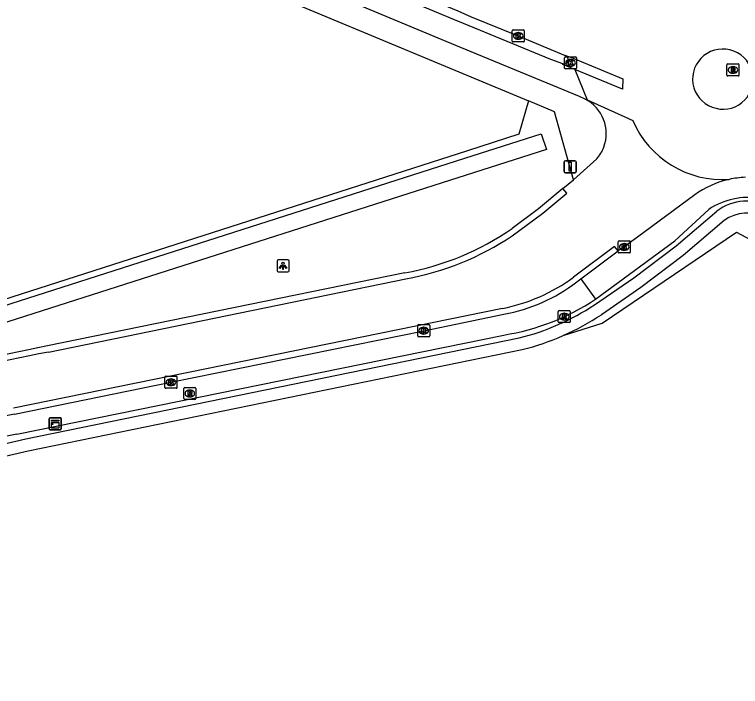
# Model space of a CAD drawing. Extents: x 162880 to 165536, y 384011 to 385179.
# Drawn here: x 163813.7 to 163874, y 384503.4 to 384559.2 of the extents above; entities that cross this region are included whole.
import ezdxf

# ---------------------------------------------------------------- set-up
doc = ezdxf.new("R2010")
doc.units = 0
for name, color, linetype in [('IMGEO_Bouwland', 7, 'Continuous'), ('IMGEO_Fietspad_gesloten', 7, 'Continuous'), ('IMGEO_Haag', 7, 'Continuous'), ('IMGEO_Kast', 7, 'Continuous'), ('IMGEO_Kolk', 7, 'Continuous'), ('IMGEO_Lichtpunt', 7, 'Continuous'), ('IMGEO_Rijbaan_lokaal_gesloten', 7, 'Continuous'), ('IMGEO_Rijbaan_lokaal_open', 7, 'Continuous'), ('IMGEO_Rioolput', 7, 'Continuous'), ('IMGEO_Verkeersbordpaal', 7, 'Continuous'), ('IMGEO_Verkeerseiland_gesloten', 7, 'Continuous'), ('IMGEO_Voetpad_open', 7, 'Continuous'), ('IMGEO_Waterloop', 7, 'Continuous')]:
    doc.layers.add(name, color=color, linetype=linetype)

msp = doc.modelspace()

# ---------------------------------------------------------------- linework, layer by layer
at = {"layer": 'IMGEO_Bouwland'}
for points in [[(163856.415, 384552.055), (163855.609, 384549.273), (163851.342, 384547.903), (163783.168, 384526.014), (163777.851, 384524.403)], [(163859.313, 384532.539), (163862.535, 384533.568), (163873.705, 384541.127), (163877.948, 384538.861), (163879.537, 384538.219)]]:
    msp.add_lwpolyline(points, dxfattribs=at)
at = {"layer": 'IMGEO_Fietspad_gesloten'}
for points in [[(163861.127, 384552.196), (163860.669, 384552.399), (163850.38, 384556.646), (163849.232, 384557.122), (163812.107, 384572.625), (163809.467, 384573.741), (163807.29, 384574.754), (163793.302, 384581.295), (163792.531, 384581.666), (163785.49, 384584.993)], [(163859.262, 384555.12), (163858.285, 384555.496), (163851.016, 384558.475), (163850.263, 384558.782), (163812.861, 384574.404), (163810.259, 384575.54), (163808.258, 384576.447), (163799.554, 384580.523)], [(163860.261, 384554.664), (163859.268, 384555.073), (163859.262, 384555.12)]]:
    msp.add_lwpolyline(points, dxfattribs=at)
at = {"layer": 'IMGEO_Haag'}
for points in [[(163861.906, 384535.09), (163865.175, 384537.338), (163868.681, 384539.985), (163872.06, 384542.88)], [(163872.682, 384542.097), (163869.287, 384539.19), (163865.755, 384536.524), (163862.48, 384534.271)], [(163772.691, 384510.794), (163748.898, 384503.363), (163748.645, 384504.331), (163798.055, 384519.764), (163804.144, 384521.512), (163814.635, 384523.939), (163855.656, 384532.338)], [(163772.691, 384510.794), (163798.342, 384518.806), (163804.4, 384520.545), (163814.844, 384522.961), (163855.899, 384531.368)]]:
    msp.add_lwpolyline(points, dxfattribs=at)
for centre, radius, start, end in [((163874.597, 384539.468), 4.252, 61.54033, 126.63268), ((163874.597, 384539.467), 3.253, 61.53927, 126.05596), ((163850.73, 384551.999), 20.269, 284.06645, 303.46326), ((163850.672, 384552.101), 21.385, 293.83247, 303.51512), ((163850.73, 384552.001), 21.271, 284.06518, 293.79869)]:
    msp.add_arc(centre, radius, start, end, dxfattribs=at)
at = {"layer": 'IMGEO_Kast'}
for p, q in [((163816.577, 384524.779), (163816.577, 384525.62)), ((163816.577, 384525.62), (163816.577, 384524.779)), ((163816.652, 384525.704), (163817.493, 384525.704)), ((163817.493, 384525.704), (163816.652, 384525.704)), ((163817.577, 384525.629), (163817.577, 384524.788)), ((163817.577, 384524.788), (163817.577, 384525.629)), ((163817.502, 384524.704), (163816.661, 384524.704)), ((163816.661, 384524.704), (163817.502, 384524.704))]:
    msp.add_line(p, q, dxfattribs=at)
for points in [[(163816.772, 384525.494), (163817.372, 384525.494), (163817.372, 384525.409), (163816.772, 384525.409), (163816.772, 384525.494)], [(163816.772, 384525.319), (163817.372, 384525.319), (163817.372, 384524.83), (163816.772, 384524.83), (163816.772, 384525.319)]]:
    msp.add_lwpolyline(points, dxfattribs=at)
msp.add_circle((163816.856, 384525.168), 0.0377, dxfattribs=at)
for centre, start, end in [((163816.655, 384525.626), 92.4484, 184.28452), ((163816.655, 384525.626), 92.4484, 184.28452), ((163817.499, 384525.626), 2.4484, 94.28452), ((163817.499, 384525.626), 2.4484, 94.28452), ((163816.655, 384524.782), 182.4484, 274.28452), ((163816.655, 384524.782), 182.4484, 274.28452), ((163817.499, 384524.782), 272.4484, 4.28452), ((163817.499, 384524.782), 272.4484, 4.28452)]:
    msp.add_arc(centre, 0.0779, start, end, dxfattribs=at)
at = {"layer": 'IMGEO_Kolk'}
for p, q in [((163855.068, 384557.02), (163855.068, 384557.872)), ((163855.143, 384557.946), (163855.995, 384557.946)), ((163855.556, 384557.726), (163855.581, 384557.726)), ((163856.069, 384557.872), (163856.069, 384557.02)), ((163855.579, 384557.166), (163855.554, 384557.166)), ((163855.995, 384556.946), (163855.143, 384556.946)), ((163859.41, 384554.779), (163859.41, 384555.631)), ((163859.485, 384555.705), (163860.337, 384555.705)), ((163859.898, 384555.485), (163859.923, 384555.485)), ((163860.411, 384555.631), (163860.411, 384554.779)), ((163860.337, 384554.705), (163859.485, 384554.705)), ((163859.921, 384554.925), (163859.896, 384554.925)), ((163863.881, 384539.479), (163863.881, 384540.331)), ((163863.956, 384540.405), (163864.808, 384540.405)), ((163864.882, 384540.331), (163864.882, 384539.479)), ((163864.392, 384539.625), (163864.367, 384539.625)), ((163864.369, 384540.185), (163864.394, 384540.185)), ((163864.808, 384539.405), (163863.956, 384539.405)), ((163847.209, 384532.517), (163847.209, 384533.369)), ((163847.284, 384533.443), (163848.136, 384533.443)), ((163847.697, 384533.223), (163847.722, 384533.223)), ((163848.21, 384533.369), (163848.21, 384532.517)), ((163848.136, 384532.443), (163847.284, 384532.443)), ((163847.72, 384532.663), (163847.695, 384532.663)), ((163826.201, 384528.228), (163826.201, 384529.08)), ((163826.276, 384529.154), (163827.128, 384529.154)), ((163826.689, 384528.934), (163826.714, 384528.934)), ((163827.202, 384529.08), (163827.202, 384528.228)), ((163827.128, 384528.154), (163826.276, 384528.154)), ((163826.712, 384528.374), (163826.687, 384528.374))]:
    msp.add_line(p, q, dxfattribs=at)
for points in [[(163855.068, 384557.02), (163855.068, 384557.872)], [(163855.143, 384557.946), (163855.995, 384557.946)], [(163856.069, 384557.872), (163856.069, 384557.02)], [(163855.389, 384557.646), (163855.512, 384557.646), (163855.512, 384557.495), (163855.642, 384557.646), (163855.806, 384557.646), (163855.66, 384557.495), (163855.813, 384557.246), (163855.661, 384557.246), (163855.576, 384557.41), (163855.512, 384557.343), (163855.512, 384557.246), (163855.389, 384557.246), (163855.389, 384557.646)], [(163855.995, 384556.946), (163855.143, 384556.946)], [(163859.41, 384554.779), (163859.41, 384555.631)], [(163859.485, 384555.705), (163860.337, 384555.705)], [(163859.731, 384555.405), (163859.854, 384555.405), (163859.854, 384555.254), (163859.984, 384555.405), (163860.148, 384555.405), (163860.002, 384555.254), (163860.155, 384555.005), (163860.003, 384555.005), (163859.918, 384555.169), (163859.854, 384555.102), (163859.854, 384555.005), (163859.731, 384555.005), (163859.731, 384555.405)], [(163860.411, 384555.631), (163860.411, 384554.779)], [(163860.337, 384554.705), (163859.485, 384554.705)], [(163863.881, 384539.479), (163863.881, 384540.331)], [(163863.956, 384540.405), (163864.808, 384540.405)], [(163864.882, 384540.331), (163864.882, 384539.479)], [(163864.202, 384540.105), (163864.325, 384540.105), (163864.325, 384539.954), (163864.455, 384540.105), (163864.619, 384540.105), (163864.473, 384539.954), (163864.626, 384539.705), (163864.474, 384539.705), (163864.389, 384539.869), (163864.325, 384539.802), (163864.325, 384539.705), (163864.202, 384539.705), (163864.202, 384540.105)], [(163864.808, 384539.405), (163863.956, 384539.405)], [(163847.209, 384532.517), (163847.209, 384533.369)], [(163847.284, 384533.443), (163848.136, 384533.443)], [(163847.53, 384533.143), (163847.653, 384533.143), (163847.653, 384532.992), (163847.783, 384533.143), (163847.947, 384533.143), (163847.801, 384532.992), (163847.954, 384532.743), (163847.802, 384532.743), (163847.717, 384532.907), (163847.653, 384532.84), (163847.653, 384532.743), (163847.53, 384532.743), (163847.53, 384533.143)], [(163848.21, 384533.369), (163848.21, 384532.517)], [(163848.136, 384532.443), (163847.284, 384532.443)], [(163826.201, 384528.228), (163826.201, 384529.08)], [(163826.276, 384529.154), (163827.128, 384529.154)], [(163826.522, 384528.854), (163826.645, 384528.854), (163826.645, 384528.703), (163826.775, 384528.854), (163826.939, 384528.854), (163826.793, 384528.703), (163826.946, 384528.454), (163826.794, 384528.454), (163826.709, 384528.618), (163826.645, 384528.551), (163826.645, 384528.454), (163826.522, 384528.454), (163826.522, 384528.854)], [(163827.202, 384529.08), (163827.202, 384528.228)], [(163827.128, 384528.154), (163826.276, 384528.154)]]:
    msp.add_lwpolyline(points, dxfattribs=at)
for centre, start, end in [((163855.145, 384557.87), 91.55205, 178.44795), ((163855.145, 384557.87), 91.55205, 178.44795), ((163855.993, 384557.87), 1.55205, 88.44795), ((163855.993, 384557.87), 1.55205, 88.44795), ((163855.145, 384557.022), 181.55205, 268.44795), ((163855.145, 384557.022), 181.55205, 268.44795), ((163855.993, 384557.022), 271.55205, 358.44795), ((163855.993, 384557.022), 271.55205, 358.44795), ((163859.487, 384555.629), 91.55205, 178.44795), ((163859.487, 384555.629), 91.55205, 178.44795), ((163860.335, 384555.629), 1.55205, 88.44795), ((163860.335, 384555.629), 1.55205, 88.44795), ((163859.487, 384554.781), 181.55205, 268.44795), ((163859.487, 384554.781), 181.55205, 268.44795), ((163860.335, 384554.781), 271.55205, 358.44795), ((163860.335, 384554.781), 271.55205, 358.44795), ((163863.958, 384540.329), 91.55205, 178.44795), ((163863.958, 384540.329), 91.55205, 178.44795), ((163864.806, 384540.329), 1.55205, 88.44795), ((163864.806, 384540.329), 1.55205, 88.44795), ((163863.958, 384539.481), 181.55205, 268.44795), ((163863.958, 384539.481), 181.55205, 268.44795), ((163864.806, 384539.481), 271.55205, 358.44795), ((163864.806, 384539.481), 271.55205, 358.44795), ((163847.286, 384533.367), 91.55205, 178.44795), ((163847.286, 384533.367), 91.55205, 178.44795), ((163848.134, 384533.367), 1.55205, 88.44795), ((163848.134, 384533.367), 1.55205, 88.44795), ((163847.286, 384532.519), 181.55205, 268.44795), ((163847.286, 384532.519), 181.55205, 268.44795), ((163848.134, 384532.519), 271.55205, 358.44795), ((163848.134, 384532.519), 271.55205, 358.44795), ((163826.278, 384529.078), 91.55205, 178.44795), ((163826.278, 384529.078), 91.55205, 178.44795), ((163827.126, 384529.078), 1.55205, 88.44795), ((163827.126, 384529.078), 1.55205, 88.44795), ((163826.278, 384528.23), 181.55205, 268.44795), ((163826.278, 384528.23), 181.55205, 268.44795), ((163827.126, 384528.23), 271.55205, 358.44795), ((163827.126, 384528.23), 271.55205, 358.44795)]:
    msp.add_arc(centre, 0.0765, start, end, dxfattribs=at)
for centre, major_axis, ratio, start_param, end_param in [((163855.555, 384557.446), (-0.387, 0.002), 0.722429, 4.712389, 7.853982), ((163855.58, 384557.446), (-0.39, 0.002), 0.717154, 1.570796, 4.712389), ((163859.897, 384555.205), (-0.387, 0.002), 0.722429, 4.712389, 7.853982), ((163859.922, 384555.205), (-0.39, 0.002), 0.717154, 1.570796, 4.712389), ((163864.368, 384539.905), (-0.387, 0.002), 0.722429, 4.712389, 7.853982), ((163864.393, 384539.905), (-0.39, 0.002), 0.717154, 1.570796, 4.712389), ((163847.696, 384532.943), (-0.387, 0.002), 0.722429, 4.712389, 7.853982), ((163847.721, 384532.943), (-0.39, 0.002), 0.717154, 1.570796, 4.712389), ((163826.688, 384528.654), (-0.387, 0.002), 0.722429, 4.712389, 7.853982), ((163826.713, 384528.654), (-0.39, 0.002), 0.717154, 1.570796, 4.712389)]:
    msp.add_ellipse(centre, major_axis=major_axis, ratio=ratio, start_param=start_param, end_param=end_param, dxfattribs=at)
at = {"layer": 'IMGEO_Lichtpunt'}
for p, q in [((163835.516, 384538.732), (163835.516, 384537.925)), ((163835.516, 384538.732), (163835.516, 384537.925)), ((163836.418, 384538.827), (163835.61, 384538.827)), ((163836.418, 384538.827), (163835.61, 384538.827)), ((163836.512, 384537.925), (163836.512, 384538.732)), ((163836.512, 384537.925), (163836.512, 384538.732)), ((163835.61, 384537.831), (163836.418, 384537.831)), ((163835.61, 384537.831), (163836.418, 384537.831))]:
    msp.add_line(p, q, dxfattribs=at)
for points in [[(163835.89, 384538.396), (163835.929, 384538.368), (163835.741, 384538.106), (163835.703, 384538.133), (163835.89, 384538.396)], [(163836.102, 384538.368), (163836.14, 384538.395), (163836.327, 384538.133), (163836.288, 384538.105), (163836.102, 384538.368)], [(163835.992, 384538.348), (163836.039, 384538.348), (163836.039, 384538.026), (163835.992, 384538.026), (163835.992, 384538.348)]]:
    msp.add_lwpolyline(points, dxfattribs=at)
msp.add_circle((163836.015, 384538.53), 0.0994, dxfattribs=at)
for centre, start, end in [((163835.61, 384538.732), 90, 180), ((163835.61, 384538.732), 90, 180), ((163836.418, 384538.732), 0, 90), ((163836.418, 384538.732), 0, 90), ((163835.61, 384537.925), 180, 270), ((163835.61, 384537.925), 180, 270), ((163836.418, 384537.925), 270, 0), ((163836.418, 384537.925), 270, 360)]:
    msp.add_arc(centre, 0.0946, start, end, dxfattribs=at)
at = {"layer": 'IMGEO_Rijbaan_lokaal_gesloten'}
for points in [[(163827.486, 384569.264), (163827.398, 384569.076), (163829.395, 384568.286), (163850.541, 384559.54), (163851.656, 384559.039), (163855.569, 384557.446), (163859.48, 384555.824)], [(163859.48, 384555.824), (163859.852, 384555.711), (163864.246, 384553.866), (163864.245, 384553.023), (163860.261, 384554.664)], [(163860.261, 384554.664), (163861.292, 384552.123)], [(163861.127, 384552.196), (163861.292, 384552.123)], [(163861.292, 384552.123), (163864.437, 384550.732), (163865.083, 384550.409)], [(163860.172, 384545.493), (163862.095, 384547.217)], [(163859.275, 384544.758), (163860.172, 384545.493)], [(163855.066, 384540.834), (163857.601, 384542.721), (163859.617, 384544.364), (163859.275, 384544.758)], [(163870.231, 384544.227), (163865.492, 384540.726), (163864.382, 384539.905), (163863.859, 384539.569)], [(163863.859, 384539.569), (163863.579, 384539.93), (163860.171, 384537.383)], [(163816.522, 384531.161), (163846.218, 384537.246)], [(163854.265, 384534.797), (163813.623, 384526.49)]]:
    msp.add_lwpolyline(points, dxfattribs=at)
for centre, radius, start, end in [((163872.548, 384553.865), 2.489, 68.12148, 249.81507), ((163872.606, 384553.842), 2.488, 248.36961, 69.56694), ((163859.664, 384549.328), 3.219, 339.65906, 62.9792), ((163872.557, 384553.645), 8.144, 203.4142, 273.80421), ((163859.687, 384549.315), 3.194, 318.94214, 339.74386), ((163874.733, 384538.072), 7.625, 92.18618, 102.3888), ((163874.721, 384538.092), 7.602, 102.33305, 126.19889), ((163841.993, 384560.369), 23.506, 280.3553, 303.79132), ((163851.355, 384549.48), 14.969, 281.21006, 306.08329), ((163860.181, 384303.495), 231.815, 100.85578, 107.25537)]:
    msp.add_arc(centre, radius, start, end, dxfattribs=at)
at = {"layer": 'IMGEO_Rijbaan_lokaal_open'}
for points in [[(163859.275, 384544.758), (163857.245, 384543.079), (163855.058, 384541.435)], [(163860.781, 384537.256), (163863.859, 384539.569)], [(163846.137, 384537.757), (163816.446, 384531.675)], [(163860.437, 384536.992), (163860.781, 384537.256)], [(163813.697, 384526.013), (163826.702, 384528.654), (163847.71, 384532.943), (163854.367, 384534.31)]]:
    msp.add_lwpolyline(points, dxfattribs=at)
for centre, radius, start, end in [((163842.152, 384560.081), 22.677, 280.12158, 304.68972), ((163851.764, 384548.411), 14.339, 280.4588, 307.21721), ((163863.124, 384292.512), 243.676, 101.04373, 107.16337), ((163846.419, 384364.045), 165.24, 101.42164, 105.29055)]:
    msp.add_arc(centre, radius, start, end, dxfattribs=at)
at = {"layer": 'IMGEO_Rioolput'}
for p, q in [((163872.914, 384554.192), (163872.914, 384555.044)), ((163872.989, 384555.118), (163873.841, 384555.118)), ((163873.402, 384554.898), (163873.427, 384554.898)), ((163873.915, 384555.044), (163873.915, 384554.192)), ((163873.841, 384554.118), (163872.989, 384554.118)), ((163873.425, 384554.338), (163873.4, 384554.338)), ((163858.886, 384533.683), (163858.886, 384534.535)), ((163858.961, 384534.609), (163859.813, 384534.609)), ((163859.374, 384534.389), (163859.399, 384534.389)), ((163859.887, 384534.535), (163859.887, 384533.683)), ((163859.813, 384533.609), (163858.961, 384533.609)), ((163859.397, 384533.829), (163859.372, 384533.829)), ((163827.768, 384527.294), (163827.768, 384528.146)), ((163827.843, 384528.22), (163828.695, 384528.22)), ((163828.769, 384528.146), (163828.769, 384527.294)), ((163828.256, 384528), (163828.281, 384528)), ((163828.695, 384527.22), (163827.843, 384527.22)), ((163828.279, 384527.44), (163828.254, 384527.44))]:
    msp.add_line(p, q, dxfattribs=at)
for points in [[(163872.914, 384554.192), (163872.914, 384555.044)], [(163872.989, 384555.118), (163873.841, 384555.118)], [(163873.503, 384554.816), (163873.251, 384554.818), (163873.251, 384554.418)], [(163873.429, 384554.737), (163873.375, 384554.737), (163873.375, 384554.656)], [(163873.915, 384555.044), (163873.915, 384554.192)], [(163873.841, 384554.118), (163872.989, 384554.118)], [(163873.251, 384554.418), (163873.375, 384554.418), (163873.375, 384554.58), (163873.386, 384554.58)], [(163873.375, 384554.656), (163873.427, 384554.656)], [(163873.433, 384554.551), (163873.504, 384554.418), (163873.644, 384554.418), (163873.579, 384554.544)], [(163858.886, 384533.683), (163858.886, 384534.535)], [(163858.961, 384534.609), (163859.813, 384534.609)], [(163859.475, 384534.307), (163859.223, 384534.309), (163859.223, 384533.909)], [(163859.401, 384534.228), (163859.347, 384534.228), (163859.347, 384534.147)], [(163859.887, 384534.535), (163859.887, 384533.683)], [(163859.813, 384533.609), (163858.961, 384533.609)], [(163859.223, 384533.909), (163859.347, 384533.909), (163859.347, 384534.071), (163859.358, 384534.071)], [(163859.347, 384534.147), (163859.399, 384534.147)], [(163859.405, 384534.042), (163859.476, 384533.909), (163859.616, 384533.909), (163859.551, 384534.035)], [(163827.768, 384527.294), (163827.768, 384528.146)], [(163827.843, 384528.22), (163828.695, 384528.22)], [(163828.769, 384528.146), (163828.769, 384527.294)], [(163828.357, 384527.918), (163828.105, 384527.92), (163828.105, 384527.52)], [(163828.105, 384527.52), (163828.229, 384527.52), (163828.229, 384527.682), (163828.24, 384527.682)], [(163828.283, 384527.839), (163828.229, 384527.839), (163828.229, 384527.758)], [(163828.229, 384527.758), (163828.281, 384527.758)], [(163828.287, 384527.653), (163828.358, 384527.52), (163828.498, 384527.52), (163828.433, 384527.646)], [(163828.695, 384527.22), (163827.843, 384527.22)]]:
    msp.add_lwpolyline(points, dxfattribs=at)
for centre, radius, start, end in [((163872.991, 384555.042), 0.0765, 91.55205, 178.44795), ((163872.991, 384555.042), 0.0765, 91.55205, 178.44795), ((163873.435, 384554.641), 0.0964, 77.00612, 93.18647), ((163873.449, 384554.698), 0.0378, 276.66336, 79.67722), ((163873.502, 384554.706), 0.109, 350.36119, 89.41601), ((163873.5, 384554.706), 0.112, 277.58423, 350.98172), ((163873.839, 384555.042), 0.0765, 1.55205, 88.44795), ((163873.839, 384555.042), 0.0765, 1.55205, 88.44795), ((163872.991, 384554.194), 0.0765, 181.55205, 268.44795), ((163872.991, 384554.194), 0.0765, 181.55205, 268.44795), ((163873.385, 384554.527), 0.0533, 26.02933, 88.69889), ((163873.411, 384554.845), 0.19, 274.7715, 282.96867), ((163873.484, 384554.491), 0.108, 29.51342, 73.79051), ((163873.839, 384554.194), 0.0765, 271.55205, 358.44795), ((163873.839, 384554.194), 0.0765, 271.55205, 358.44795), ((163858.963, 384534.533), 0.0765, 91.55205, 178.44795), ((163858.963, 384534.533), 0.0765, 91.55205, 178.44795), ((163859.407, 384534.132), 0.0964, 77.00612, 93.18647), ((163859.421, 384534.189), 0.0378, 276.66336, 79.67722), ((163859.474, 384534.197), 0.109, 350.36119, 89.41601), ((163859.472, 384534.197), 0.112, 277.58423, 350.98172), ((163859.811, 384534.533), 0.0765, 1.55205, 88.44795), ((163859.811, 384534.533), 0.0765, 1.55205, 88.44795), ((163858.963, 384533.685), 0.0765, 181.55205, 268.44795), ((163858.963, 384533.685), 0.0765, 181.55205, 268.44795), ((163859.357, 384534.018), 0.0533, 26.02933, 88.69889), ((163859.383, 384534.336), 0.19, 274.7715, 282.96867), ((163859.456, 384533.982), 0.108, 29.51342, 73.79051), ((163859.811, 384533.685), 0.0765, 271.55205, 358.44795), ((163859.811, 384533.685), 0.0765, 271.55205, 358.44795), ((163827.845, 384528.144), 0.0765, 91.55205, 178.44795), ((163827.845, 384528.144), 0.0765, 91.55205, 178.44795), ((163828.693, 384528.144), 0.0765, 1.55205, 88.44795), ((163828.693, 384528.144), 0.0765, 1.55205, 88.44795), ((163828.239, 384527.629), 0.0533, 26.02933, 88.69889), ((163828.265, 384527.947), 0.19, 274.7715, 282.96867), ((163828.289, 384527.743), 0.0964, 77.00612, 93.18647), ((163828.303, 384527.8), 0.0378, 276.66336, 79.67722), ((163828.356, 384527.808), 0.109, 350.36119, 89.41601), ((163828.354, 384527.808), 0.112, 277.58423, 350.98172), ((163828.338, 384527.593), 0.108, 29.51342, 73.79051), ((163827.845, 384527.296), 0.0765, 181.55205, 268.44795), ((163827.845, 384527.296), 0.0765, 181.55205, 268.44795), ((163828.693, 384527.296), 0.0765, 271.55205, 358.44795), ((163828.693, 384527.296), 0.0765, 271.55205, 358.44795)]:
    msp.add_arc(centre, radius, start, end, dxfattribs=at)
for centre, major_axis, ratio, start_param, end_param in [((163873.401, 384554.618), (-0.387, 0.002), 0.722429, 4.712389, 7.853982), ((163873.426, 384554.618), (-0.39, 0.002), 0.717154, 1.570796, 4.712389), ((163859.373, 384534.109), (-0.387, 0.002), 0.722429, 4.712389, 7.853982), ((163859.398, 384534.109), (-0.39, 0.002), 0.717154, 1.570796, 4.712389), ((163828.255, 384527.72), (-0.387, 0.002), 0.722429, 4.712389, 7.853982), ((163828.28, 384527.72), (-0.39, 0.002), 0.717154, 1.570796, 4.712389)]:
    msp.add_ellipse(centre, major_axis=major_axis, ratio=ratio, start_param=start_param, end_param=end_param, dxfattribs=at)
at = {"layer": 'IMGEO_Verkeersbordpaal'}
for p, q in [((163859.385, 384546.17), (163859.385, 384546.97)), ((163859.385, 384546.97), (163859.385, 384546.17)), ((163859.485, 384547.07), (163860.275, 384547.07)), ((163860.275, 384547.07), (163859.485, 384547.07)), ((163860.375, 384546.97), (163860.375, 384546.17)), ((163860.375, 384546.17), (163860.375, 384546.97)), ((163860.275, 384546.07), (163859.485, 384546.07)), ((163859.485, 384546.07), (163860.275, 384546.07))]:
    msp.add_line(p, q, dxfattribs=at)
msp.add_lwpolyline([(163859.805, 384546.945), (163859.955, 384546.945), (163859.955, 384546.195), (163859.805, 384546.195), (163859.805, 384546.945)], dxfattribs=at)
for centre, start, end in [((163859.485, 384546.97), 90, 180), ((163859.485, 384546.97), 90, 180), ((163860.275, 384546.97), 0, 90), ((163860.275, 384546.97), 360, 90), ((163859.485, 384546.17), 180, 270), ((163859.485, 384546.17), 180, 270), ((163860.275, 384546.17), 270, 0), ((163860.275, 384546.17), 270, 0)]:
    msp.add_arc(centre, 0.1, start, end, dxfattribs=at)
at = {"layer": 'IMGEO_Verkeerseiland_gesloten'}
msp.add_arc((163859.342, 384555.481), 0.37, 257.53862, 68.05015, dxfattribs=at)
at = {"layer": 'IMGEO_Voetpad_open'}
for points in [[(163799.02, 384577.651), (163799.868, 384577.282), (163799.271, 384575.856), (163855.748, 384552.326), (163856.415, 384552.055)], [(163860.172, 384545.493), (163858.584, 384551.143), (163856.415, 384552.055)], [(163861.993, 384535.568), (163868.588, 384540.418), (163871.405, 384543.03)], [(163860.781, 384537.256), (163861.993, 384535.568)], [(163813.876, 384524.33), (163854.362, 384532.582)]]:
    msp.add_lwpolyline(points, dxfattribs=at)
for centre, radius, start, end in [((163874.746, 384537.905), 6.118, 81.52855, 123.09967), ((163851.385, 384551.434), 19.086, 278.9742, 303.76648), ((163850.413, 384346.41), 181.632, 101.60467, 105.046)]:
    msp.add_arc(centre, radius, start, end, dxfattribs=at)
at = {"layer": 'IMGEO_Waterloop'}
msp.add_lwpolyline([(163851.126, 384547.282), (163857.472, 384549.314), (163857.923, 384548.005), (163850.558, 384545.649), (163788.264, 384525.725), (163787.802, 384527.004), (163851.126, 384547.282)], dxfattribs=at)

doc.saveas('drawing.dxf')
